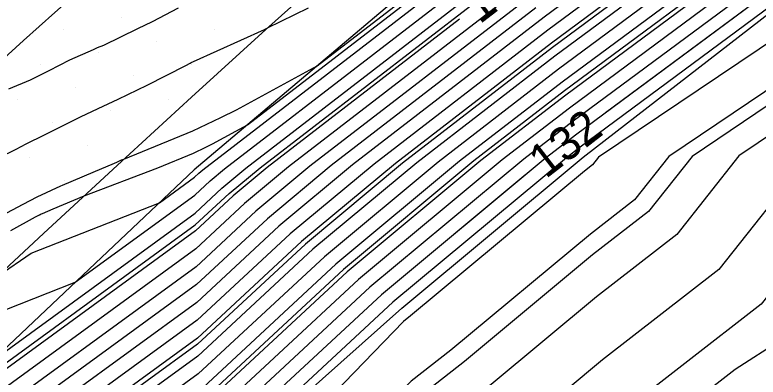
# Model space of a CAD drawing. Extents: x 2354170 to 2357230, y 866100 to 868290.
# Drawn here: x 2355654.19 to 2355698.52, y 866626.71 to 866648.31 of the extents above; entities that cross this region are included whole.
import ezdxf

# ---------------------------------------------------------------- set-up
doc = ezdxf.new("R2010")
doc.units = 0
for name, color, linetype in [('Default', 7, 'Continuous'), ('DTM Contours Major', 7, 'Continuous'), ('DTM Contours Minor', 7, 'Continuous'), ('Exist DTM Breakline', 7, 'Continuous'), ('Exist DTM Scan Elevation Point', 7, 'Continuous'), ('Exist Roads EOP', 7, 'Continuous'), ('PH Exist DTM Breakline', 7, 'Continuous')]:
    doc.layers.add(name, color=color, linetype=linetype)

msp = doc.modelspace()

# ---------------------------------------------------------------- linework, layer by layer
at = {"layer": 'Default'}
for points in [[(2355769.77, 866701.911), (2355754.295, 866690.477), (2355739.798, 866680.811), (2355737.075, 866678.748), (2355736.946, 866678.651), (2355726.811, 866670.126), (2355720.835, 866665.697), (2355718.906, 866664.351), (2355703.687, 866652.989), (2355702.409, 866652.112), (2355689.411, 866642.474)], [(2355653.171, 866632.754), (2355655.149, 866634.104), (2355662.813, 866637.115), (2355664.89, 866638.629), (2355665.162, 866638.881), (2355665.406, 866639.084), (2355684.24, 866653.607), (2355685.824, 866654.782), (2355703.977, 866667.243), (2355707.478, 866669.858), (2355722.534, 866680.36), (2355724.312, 866681.677), (2355727.327, 866684.214), (2355728.087, 866684.789), (2355744.203, 866696.999)], [(2355652.837, 866630.426), (2355657.781, 866632.369), (2355664.911, 866637.563), (2355665.842, 866638.428), (2355666.681, 866639.126), (2355684.456, 866652.832), (2355686.861, 866654.615), (2355703.959, 866666.352), (2355708.192, 866669.514), (2355722.428, 866679.443), (2355724.468, 866680.956), (2355727.928, 866683.866), (2355728.648, 866684.411), (2355743.928, 866695.987)], [(2355652.75, 866627.623), (2355664.932, 866636.497), (2355666.522, 866637.974), (2355667.957, 866639.167), (2355684.672, 866652.056), (2355687.898, 866654.448), (2355703.94, 866665.462), (2355708.907, 866669.169), (2355722.322, 866678.527), (2355724.624, 866680.234), (2355728.53, 866683.518), (2355729.21, 866684.034), (2355743.652, 866694.976)], [(2355743.102, 866692.952), (2355730.334, 866683.279), (2355729.732, 866682.823), (2355724.937, 866678.79), (2355722.109, 866676.694), (2355710.335, 866668.481), (2355703.904, 866663.68), (2355689.971, 866654.114), (2355685.104, 866650.506), (2355670.507, 866639.25), (2355667.883, 866637.068), (2355664.974, 866634.366), (2355649.981, 866623.444)], [(2355652.412, 866635.827), (2355654.674, 866637.037), (2355655.512, 866637.463), (2355656.925, 866638.117), (2355657.021, 866638.159), (2355658.854, 866638.927), (2355660.123, 866639.465), (2355660.274, 866639.531), (2355660.537, 866639.663), (2355660.694, 866639.718), (2355664.795, 866641.391), (2355666.476, 866642.192), (2355667.409, 866642.652), (2355672.218, 866645.279), (2355684.024, 866654.382), (2355684.788, 866654.949), (2355703.995, 866668.134), (2355706.764, 866670.202), (2355722.64, 866681.276), (2355724.156, 866682.399), (2355726.153, 866684.079)], [(2355730.895, 866682.901), (2355730.333, 866682.475), (2355725.093, 866678.068), (2355722.003, 866675.778), (2355711.049, 866668.137), (2355703.886, 866662.789), (2355691.007, 866653.947), (2355685.32, 866649.73), (2355671.782, 866639.292), (2355668.564, 866636.615), (2355664.995, 866633.3), (2355651.125, 866623.196), (2355650.37, 866622.321), (2355648.23, 866620.774), (2355632.832, 866607.158), (2355632.178, 866606.55), (2355626.047, 866600.993), (2355625.193, 866600.103), (2355609.498, 866584.811), (2355609.332, 866584.651), (2355607.904, 866583.325), (2355593.124, 866571.933)], [(2355731.536, 866681.78), (2355725.405, 866676.624), (2355721.791, 866673.945), (2355712.478, 866667.449), (2355703.85, 866661.007), (2355693.08, 866653.614), (2355685.752, 866648.18), (2355674.332, 866639.374), (2355669.924, 866635.708), (2355665.037, 866631.169), (2355653.412, 866622.701), (2355651.965, 866621.022), (2355647.862, 866618.057), (2355634.692, 866606.411), (2355632.582, 866604.45), (2355627.475, 866599.821), (2355624.722, 866596.952), (2355611.911, 866584.47), (2355608.103, 866580.809), (2355589.469, 866563.506)], [(2355732.137, 866681.432), (2355725.561, 866675.902), (2355721.684, 866673.028), (2355713.192, 866667.105), (2355703.832, 866660.116), (2355694.117, 866653.447), (2355685.968, 866647.405), (2355675.608, 866639.416), (2355670.605, 866635.255), (2355665.058, 866630.103), (2355654.556, 866622.453), (2355652.763, 866620.372), (2355647.679, 866616.699), (2355635.622, 866606.037), (2355632.784, 866603.4), (2355628.189, 866599.235), (2355624.486, 866595.376), (2355613.118, 866584.3), (2355607.489, 866578.887), (2355590.942, 866563.522)], [(2355733.375, 866681.567), (2355733.143, 866681.391), (2355732.738, 866681.084), (2355725.718, 866675.18), (2355721.578, 866672.112), (2355713.906, 866666.76), (2355703.813, 866659.225), (2355695.153, 866653.28), (2355686.184, 866646.629), (2355676.883, 866639.457), (2355671.285, 866634.802), (2355665.079, 866629.037), (2355655.7, 866622.205), (2355654.293, 866620.573)], [(2355733.339, 866680.737), (2355725.874, 866674.458), (2355721.472, 866671.196), (2355714.621, 866666.416), (2355703.795, 866658.334), (2355696.19, 866653.113), (2355686.4, 866645.854), (2355678.158, 866639.499), (2355671.965, 866634.349), (2355665.1, 866627.971), (2355656.844, 866621.957), (2355654.358, 866619.074), (2355647.311, 866613.982), (2355637.482, 866605.29), (2355633.187, 866601.3), (2355629.616, 866598.063), (2355624.014, 866592.225), (2355615.531, 866583.959), (2355606.26, 866575.045)], [(2355733.94, 866680.389), (2355726.03, 866673.736), (2355721.366, 866670.279), (2355715.335, 866666.072), (2355703.777, 866657.443), (2355697.226, 866652.946), (2355686.616, 866645.079), (2355679.433, 866639.54), (2355672.646, 866633.895), (2355665.121, 866626.906), (2355657.987, 866621.709), (2355655.156, 866618.424), (2355647.128, 866612.624), (2355638.412, 866604.916), (2355633.389, 866600.25), (2355630.33, 866597.477), (2355623.779, 866590.649), (2355616.738, 866583.789), (2355605.646, 866573.124)], [(2355734.542, 866680.041), (2355726.186, 866673.014), (2355721.26, 866669.363), (2355716.049, 866665.728), (2355703.759, 866656.552), (2355698.263, 866652.779), (2355686.832, 866644.303), (2355680.708, 866639.582), (2355673.326, 866633.442), (2355665.142, 866625.84), (2355659.131, 866621.461), (2355655.954, 866617.775), (2355646.944, 866611.265), (2355639.342, 866604.543), (2355633.591, 866599.2), (2355631.044, 866596.892), (2355623.543, 866589.073), (2355617.944, 866583.618), (2355605.032, 866571.203)], [(2355735.744, 866679.346), (2355726.499, 866671.57), (2355721.047, 866667.53), (2355717.478, 866665.04), (2355703.723, 866654.77), (2355700.336, 866652.445), (2355687.264, 866642.753), (2355683.259, 866639.665), (2355674.687, 866632.536), (2355665.184, 866623.708), (2355661.418, 866620.965), (2355657.549, 866616.476), (2355646.576, 866608.548), (2355641.202, 866603.795), (2355633.995, 866597.1), (2355632.472, 866595.72), (2355623.071, 866585.922), (2355620.358, 866583.278), (2355603.803, 866567.361)], [(2355736.345, 866678.998), (2355726.655, 866670.848), (2355720.941, 866666.613), (2355718.192, 866664.696), (2355703.705, 866653.88), (2355701.373, 866652.279), (2355687.48, 866641.978), (2355684.534, 866639.706), (2355675.367, 866632.082), (2355665.205, 866622.643), (2355662.562, 866620.718), (2355658.347, 866615.827), (2355646.393, 866607.19), (2355642.132, 866603.422), (2355634.197, 866596.05), (2355633.186, 866595.134), (2355622.835, 866584.346), (2355621.564, 866583.107), (2355603.189, 866565.439)], [(2355737.548, 866678.303), (2355726.967, 866669.404), (2355720.729, 866664.781), (2355719.62, 866664.007), (2355703.668, 866652.098), (2355703.446, 866651.945), (2355687.912, 866640.427), (2355687.084, 866639.789), (2355676.728, 866631.176), (2355665.247, 866620.511), (2355664.85, 866620.222), (2355659.942, 866614.528), (2355646.025, 866604.473), (2355643.992, 866602.675), (2355634.752, 866594.091), (2355634.685, 866593.954), (2355634.646, 866593.844), (2355627.674, 866582.099), (2355624.498, 866579.662), (2355622.018, 866577.675), (2355606.482, 866562.843)], [(2355738.149, 866677.955), (2355727.123, 866668.683), (2355720.623, 866663.864), (2355720.335, 866663.663), (2355715.372, 866659.958), (2355706.132, 866651.622), (2355704.524, 866650.29), (2355688.997, 866639.829), (2355688.631, 866639.367), (2355688.159, 866639.001), (2355677.787, 866630.374), (2355677.362, 866630.04), (2355666.776, 866619.087), (2355665.922, 866618.703), (2355661.656, 866613.68), (2355660.156, 866612.224), (2355653.57, 866608.698)], [(2355732.424, 866677.407), (2355726.342, 866672.292), (2355721.154, 866668.446), (2355716.763, 866665.384), (2355703.741, 866655.661), (2355699.299, 866652.612), (2355687.048, 866643.528), (2355681.983, 866639.623), (2355674.007, 866632.989), (2355665.163, 866624.774), (2355660.275, 866621.213), (2355656.751, 866617.125), (2355654.266, 866615.33)], [(2355739.104, 866674.239), (2355730.825, 866665.861), (2355727.895, 866663.802), (2355723.317, 866659.606), (2355720.34, 866658.065), (2355712.39, 866650.892), (2355706.703, 866646.183), (2355697.376, 866639.9), (2355693.663, 866635.216), (2355688.878, 866631.495), (2355682.604, 866626.277), (2355678.296, 866622.891), (2355671.488, 866615.846), (2355667.988, 866614.274), (2355665.895, 866611.809), (2355660.068, 866606.157), (2355650.929, 866601.264), (2355647.61, 866596.626), (2355645, 866591.291), (2355641.562, 866581.588), (2355641.151, 866580.006), (2355639.979, 866578.723), (2355635.028, 866575.055)], [(2355734.245, 866673.819), (2355733.238, 866672.971), (2355727.998, 866667.669), (2355727.377, 866667.233), (2355721.66, 866661.993), (2355720.489, 866661.387), (2355709.261, 866651.257), (2355705.613, 866648.236), (2355693.187, 866639.865), (2355691.147, 866637.292), (2355688.519, 866635.248), (2355680.196, 866628.326), (2355677.829, 866626.465), (2355669.132, 866617.467), (2355666.955, 866616.488), (2355663.776, 866612.744), (2355660.112, 866609.19), (2355659.064, 866608.629)], [(2355733.653, 866664.052), (2355728.414, 866660.371), (2355724.974, 866657.218), (2355720.192, 866654.743), (2355715.519, 866650.527), (2355707.792, 866644.13), (2355701.566, 866639.935), (2355696.179, 866633.141), (2355689.238, 866627.743), (2355685.013, 866624.229), (2355678.763, 866619.316), (2355673.843, 866614.226), (2355669.021, 866612.059), (2355668.014, 866610.873), (2355660.024, 866603.123), (2355655.393, 866600.643), (2355649.246, 866592.054), (2355648.438, 866590.403), (2355647.374, 866587.401), (2355645.455, 866580.006), (2355639.979, 866574.013)], [(2355736.48, 866662.244), (2355728.932, 866656.94), (2355726.631, 866654.831), (2355720.043, 866651.421), (2355718.647, 866650.162), (2355708.881, 866642.076), (2355705.756, 866639.971), (2355698.696, 866631.065), (2355689.598, 866623.99), (2355687.422, 866622.181), (2355679.23, 866615.742), (2355676.199, 866612.606), (2355670.413, 866610.006), (2355669.979, 866609.52), (2355662.712, 866602.738), (2355659.98, 866600.089), (2355659.857, 866600.023), (2355659.507, 866599.534), (2355651.397, 866589.139), (2355649.979, 866580.855), (2355649.758, 866580.006), (2355647.42, 866577.447), (2355640.551, 866570.006)], [(2355685.259, 866648.742), (2355673.057, 866639.333), (2355669.244, 866636.161), (2355665.016, 866632.234), (2355652.269, 866622.949), (2355651.168, 866621.671), (2355648.046, 866619.416), (2355633.762, 866606.785), (2355632.38, 866605.5), (2355626.761, 866600.407), (2355624.958, 866598.527), (2355610.704, 866584.64), (2355609.616, 866583.594)], [(2355653.229, 866639.814), (2355654.259, 866640.309), (2355654.866, 866640.631), (2355655.946, 866641.169), (2355656.826, 866641.608), (2355658.144, 866642.254), (2355659.46, 866642.863), (2355660.342, 866643.282), (2355662.072, 866644.133), (2355664.375, 866645.304), (2355664.635, 866645.435), (2355664.705, 866645.472), (2355664.831, 866645.536), (2355669.075, 866647.448), (2355669.136, 866647.474), (2355669.196, 866647.509), (2355669.252, 866647.533), (2355671.701, 866648.74)], [(2355653.818, 866643.904), (2355655.119, 866644.449), (2355656.226, 866645.003), (2355657.456, 866645.633), (2355658.873, 866646.249), (2355659.11, 866646.368), (2355659.484, 866646.517), (2355661.521, 866647.495), (2355662.403, 866647.918), (2355663.952, 866648.739)], [(2355680.707, 866648.057), (2355669.232, 866639.209), (2355667.203, 866637.521), (2355664.953, 866635.432), (2355648.838, 866623.692)], [(2355684.67, 866638.8), (2355676.048, 866631.629), (2355665.226, 866621.577), (2355663.706, 866620.47), (2355659.144, 866615.177), (2355646.209, 866605.831), (2355643.062, 866603.048), (2355634.398, 866595), (2355633.9, 866594.548), (2355623.928, 866584.155), (2355623.163, 866582.866), (2355622.826, 866582.607), (2355622.563, 866582.397), (2355611.115, 866571.468)]]:
    msp.add_lwpolyline(points, dxfattribs=at)
at = {"layer": 'DTM Contours Major'}
for points in [[(2355754.644, 866672.525), (2355750.144, 866670.007), (2355749.98, 866669.938), (2355749.715, 866669.741), (2355739.826, 866662.516), (2355738.366, 866661.039), (2355729.278, 866654.652), (2355727.736, 866653.239), (2355721.49, 866650.006), (2355719.98, 866648.867), (2355715.844, 866645.871), (2355709.608, 866640.707), (2355708.549, 866639.994), (2355703.121, 866633.148), (2355700.818, 866630.006), (2355699.868, 866628.92), (2355697.143, 866627.17), (2355689.837, 866621.488), (2355689.028, 866620.815), (2355679.541, 866613.359), (2355677.77, 866611.526), (2355676.703, 866611.046)], [(2355685.259, 866648.742), (2355673.057, 866639.333), (2355669.244, 866636.161), (2355665.016, 866632.234), (2355652.269, 866622.949), (2355651.168, 866621.671), (2355648.046, 866619.416), (2355633.762, 866606.785), (2355632.38, 866605.5), (2355626.761, 866600.407), (2355624.958, 866598.527), (2355610.704, 866584.64), (2355609.616, 866583.594)]]:
    msp.add_lwpolyline(points, dxfattribs=at)
at = {"layer": 'DTM Contours Minor'}
for points in [[(2355802.045, 866730.516), (2355799.339, 866728.27), (2355790.122, 866721.406), (2355783.574, 866717.479), (2355777.88, 866713.535), (2355770.814, 866708.338), (2355764.064, 866703.354), (2355752.393, 866694.731), (2355741.634, 866687.556), (2355733.33, 866681.265), (2355732.938, 866680.968), (2355725.77, 866674.939), (2355721.543, 866671.806), (2355714.144, 866666.646), (2355703.807, 866658.928), (2355695.499, 866653.224), (2355686.256, 866646.371), (2355677.308, 866639.471), (2355671.512, 866634.651), (2355665.086, 866628.682), (2355656.081, 866622.122), (2355653.827, 866619.507), (2355647.434, 866614.888), (2355642.42, 866610.454)], [(2355649.395, 866624.459), (2355664.946, 866635.787), (2355666.976, 866637.672), (2355668.807, 866639.195), (2355684.816, 866651.539), (2355688.589, 866654.337), (2355703.928, 866664.868), (2355709.383, 866668.94), (2355722.251, 866677.916), (2355724.728, 866679.752), (2355728.93, 866683.286), (2355729.585, 866683.782), (2355743.469, 866694.301)], [(2355736.946, 866678.651), (2355726.811, 866670.126), (2355720.835, 866665.697), (2355718.906, 866664.351), (2355703.687, 866652.989), (2355702.409, 866652.112), (2355687.696, 866641.202), (2355685.809, 866639.748), (2355676.048, 866631.629), (2355665.226, 866621.577), (2355663.706, 866620.47), (2355659.144, 866615.177), (2355646.209, 866605.831), (2355643.062, 866603.048), (2355634.398, 866595), (2355633.9, 866594.548), (2355623.928, 866584.155), (2355623.163, 866582.866), (2355622.826, 866582.607), (2355622.563, 866582.397), (2355616.902, 866576.992)], [(2355726.585, 866665.205), (2355722.213, 866661.198), (2355720.439, 866660.28), (2355710.304, 866651.135), (2355705.976, 866647.552), (2355694.583, 866639.876), (2355691.986, 866636.6), (2355688.639, 866633.997), (2355680.999, 866627.643), (2355677.985, 866625.274), (2355669.917, 866616.927), (2355667.299, 866615.75), (2355664.482, 866612.433), (2355660.097, 866608.179), (2355647.953, 866601.678), (2355646.519, 866599.674), (2355642.708, 866591.883), (2355639.208, 866582.006), (2355638.2, 866580.308), (2355628.4, 866572.788)], [(2355653.943, 866635.467), (2355655.422, 866636.265), (2355655.654, 866636.389), (2355655.723, 866636.424), (2355655.84, 866636.478), (2355656.466, 866636.748), (2355658.316, 866637.523), (2355662.707, 866639.203), (2355664.844, 866640.075), (2355665.573, 866640.423), (2355665.978, 866640.622), (2355668.065, 866641.762), (2355684.096, 866654.124), (2355685.133, 866654.893), (2355694.199, 866661.117)], [(2355703.92, 866656.087), (2355703.747, 866655.958), (2355698.954, 866652.668), (2355686.976, 866643.787), (2355681.558, 866639.609), (2355673.78, 866633.14), (2355665.156, 866625.129), (2355659.893, 866621.296), (2355656.485, 866617.342), (2355646.821, 866610.36), (2355639.962, 866604.294), (2355633.726, 866598.5), (2355631.52, 866596.501), (2355623.386, 866588.023), (2355618.749, 866583.505), (2355604.622, 866569.922), (2355597.814, 866563.6), (2355585.099, 866550.405), (2355583.445, 866548.892), (2355579.19, 866544.693), (2355568.263, 866531.96), (2355563.253, 866527.253), (2355557.151, 866521.019)]]:
    msp.add_lwpolyline(points, dxfattribs=at)
at = {"layer": 'Exist DTM Breakline'}
msp.add_lwpolyline([(2355696.066, 866683.047), (2355694.161, 866681.428), (2355692.257, 866679.809), (2355690.352, 866678.189), (2355688.46, 866676.556), (2355686.57, 866674.919), (2355684.68, 866673.282), (2355682.79, 866671.646), (2355680.906, 866670.003), (2355679.023, 866668.358), (2355677.14, 866666.713), (2355675.257, 866665.069), (2355673.38, 866663.417), (2355671.505, 866661.765), (2355669.629, 866660.112), (2355667.753, 866658.459), (2355665.887, 866656.795), (2355664.023, 866655.13), (2355662.158, 866653.465), (2355660.294, 866651.799), (2355658.432, 866650.131), (2355656.57, 866648.462), (2355654.709, 866646.793), (2355652.847, 866645.125)], dxfattribs=at)
at = {"layer": 'Exist DTM Scan Elevation Point'}
for p, q in [((2355660.554, 866648.134), (2355660.554, 866648.134)), ((2355657.09, 866647.429), (2355657.09, 866647.429)), ((2355666.104, 866647.46), (2355666.104, 866647.46)), ((2355662.639, 866646.755), (2355662.639, 866646.755)), ((2355659.175, 866646.049), (2355659.175, 866646.049)), ((2355655.711, 866645.344), (2355655.711, 866645.344)), ((2355664.724, 866645.375), (2355664.724, 866645.375)), ((2355661.26, 866644.67), (2355661.26, 866644.67)), ((2355657.796, 866643.964), (2355657.796, 866643.964)), ((2355654.331, 866643.259), (2355654.331, 866643.259)), ((2355663.345, 866643.29), (2355663.345, 866643.29)), ((2355659.881, 866642.585), (2355659.881, 866642.585)), ((2355656.416, 866641.879), (2355656.416, 866641.879)), ((2355658.501, 866640.5), (2355658.501, 866640.5)), ((2355655.037, 866639.794), (2355655.037, 866639.794)), ((2355657.122, 866638.415), (2355657.122, 866638.415)), ((2355655.742, 866636.33), (2355655.742, 866636.33))]:
    msp.add_line(p, q, dxfattribs=at)
at = {"layer": 'Exist Roads EOP'}
msp.add_lwpolyline([(2355733.568, 866701.347), (2355728.87, 866697.614), (2355724.182, 866693.87), (2355719.517, 866690.097), (2355714.876, 866686.294), (2355710.251, 866682.472), (2355705.635, 866678.639), (2355701.02, 866674.805), (2355696.407, 866670.967), (2355691.803, 866667.121), (2355687.211, 866663.258), (2355682.644, 866659.367), (2355678.111, 866655.436), (2355673.618, 866651.46), (2355669.157, 866647.447), (2355664.719, 866643.41), (2355660.297, 866639.354), (2355655.89, 866635.282), (2355651.496, 866631.197)], dxfattribs=at)
at = {"layer": 'PH Exist DTM Breakline'}
for points in [[(2355746.918, 866706.979), (2355723.253, 866686.57), (2355704.063, 866671.503), (2355683.823, 866655.104), (2355664.882, 866639.067), (2355648.63, 866623.737), (2355631.996, 866607.494), (2355625.405, 866601.519)], [(2355634.595, 866593.977), (2355645.69, 866601.992), (2355660.186, 866614.329), (2355665.254, 866620.134), (2355677.26, 866630.822), (2355688.08, 866639.821), (2355703.665, 866651.91), (2355720.585, 866663.542), (2355727.238, 866668.155)]]:
    msp.add_lwpolyline(points, dxfattribs=at)

# ---------------------------------------------------------------- texts
at = {"layer": 'Default'}
for s, rotation, p in [('136', 37.506, (2355681.912, 866647.73)), ('132', 37.7733, (2355685.85, 866638.509))]:
    msp.add_text(s, height=2, rotation=rotation, dxfattribs=at).set_placement(p)

doc.saveas('drawing.dxf')
